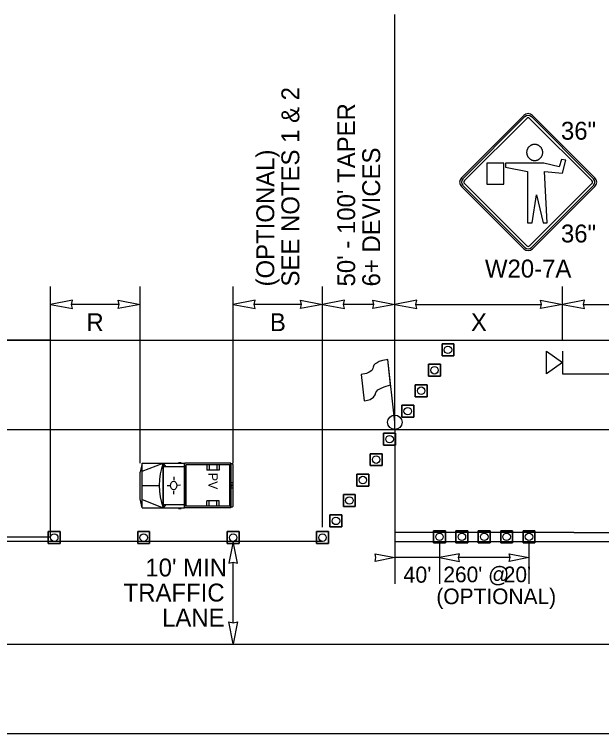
# Model space of a CAD drawing. Extents: x 99998.9 to 100095.7, y 99995 to 100010.7.
# Drawn here: x 100009.772 to 100012.398, y 100005.732 to 100008.949 of the extents above; entities that cross this region are included whole.
import ezdxf

# ---------------------------------------------------------------- set-up
doc = ezdxf.new("R2010")
doc.units = 0
for name, color, linetype in [('RD_ED_ShoulderPavedEdge', 7, 'Continuous'), ('RD_MK_LineDblYellowCenter', 7, 'Continuous'), ('RD_MK_LineEdgeWhite', 7, 'Continuous'), ('RD_MK_LineNoPass', 7, 'Continuous'), ('RD_MK_LineSkipCenter', 7, 'Continuous'), ('TR_SN_ConstructionSigns', 7, 'Continuous'), ('TR_WZ_FlaggingStation', 7, 'Continuous'), ('TR_WZ_PortableSignMountBlk-Org', 7, 'Continuous'), ('TR_WZ_ProtectiveVehicle', 7, 'Continuous'), ('TR_WZ_TrafficCone', 7, 'Continuous'), ('TR_WZ_WorkZoneDetails', 7, 'Continuous'), ('TR_WZ_WorkZoneTextCurrent', 7, 'Continuous')]:
    doc.layers.add(name, color=color, linetype=linetype)

msp = doc.modelspace()

# ---------------------------------------------------------------- linework, layer by layer
at = {"layer": 'RD_ED_ShoulderPavedEdge'}
for p, q in [((100000.1076, 100007.4923), (100015.6424, 100007.4923)), ((100000.1076, 100005.7323), (100015.6424, 100005.7323))]:
    msp.add_line(p, q, dxfattribs=at)
at = {"layer": 'RD_MK_LineDblYellowCenter'}
for p, q in [((100012.2733, 100006.6323), (100015.6631, 100006.6323)), ((100012.2733, 100006.5923), (100015.6218, 100006.5923))]:
    msp.add_line(p, q, dxfattribs=at)
at = {"layer": 'RD_MK_LineEdgeWhite'}
for p, q in [((100000.1076, 100007.0923), (100015.6424, 100007.0923)), ((100000.1076, 100006.1323), (100015.6424, 100006.1323))]:
    msp.add_line(p, q, dxfattribs=at)
at = {"layer": 'RD_MK_LineNoPass'}
msp.add_line((100011.4733, 100006.5923), (100012.2733, 100006.5923), dxfattribs=at)
at = {"layer": 'RD_MK_LineSkipCenter'}
for points in [[(100012.2733, 100006.6323), (100011.4733, 100006.6323)], [(100011.15, 100006.5923), (100003.4767, 100006.5923)]]:
    msp.add_lwpolyline(points, dxfattribs=at)
at = {"layer": 'TR_SN_ConstructionSigns'}
for p, q in [((100012.0497, 100008.4972), (100011.7713, 100008.2188)), ((100012.3679, 100008.2188), (100012.0895, 100008.4972)), ((100012.0552, 100008.4917), (100011.7768, 100008.2132)), ((100011.7845, 100008.2055), (100012.063, 100008.4839)), ((100012.0762, 100008.4839), (100012.3546, 100008.2055)), ((100012.3624, 100008.2132), (100012.0839, 100008.4917)), ((100012.0921, 100008.367), (100012.0902, 100008.3666)), ((100012.094, 100008.3673), (100012.0921, 100008.367)), ((100012.0959, 100008.3675), (100012.094, 100008.3673)), ((100012.0978, 100008.3676), (100012.0959, 100008.3675)), ((100012.0997, 100008.3676), (100012.0978, 100008.3676)), ((100012.1016, 100008.3675), (100012.0997, 100008.3676)), ((100012.1036, 100008.3673), (100012.1016, 100008.3675)), ((100012.1054, 100008.367), (100012.1036, 100008.3673)), ((100012.1073, 100008.3666), (100012.1054, 100008.367)), ((100012.063, 100008.3354), (100012.0628, 100008.3335)), ((100012.0632, 100008.3373), (100012.063, 100008.3354)), ((100012.0636, 100008.3392), (100012.0632, 100008.3373)), ((100012.064, 100008.3411), (100012.0636, 100008.3392)), ((100012.0646, 100008.3429), (100012.064, 100008.3411)), ((100012.0652, 100008.3447), (100012.0646, 100008.3429)), ((100012.066, 100008.3465), (100012.0652, 100008.3447)), ((100012.0668, 100008.3482), (100012.066, 100008.3465)), ((100012.0677, 100008.3499), (100012.0668, 100008.3482)), ((100012.0688, 100008.3516), (100012.0677, 100008.3499)), ((100012.0698, 100008.3531), (100012.0688, 100008.3516)), ((100012.071, 100008.3546), (100012.0698, 100008.3531)), ((100012.0723, 100008.3561), (100012.071, 100008.3546)), ((100012.0737, 100008.3574), (100012.0723, 100008.3561)), ((100012.075, 100008.3587), (100012.0737, 100008.3574)), ((100012.0765, 100008.3599), (100012.075, 100008.3587)), ((100012.078, 100008.3611), (100012.0765, 100008.3599)), ((100012.0797, 100008.3621), (100012.078, 100008.3611)), ((100012.0813, 100008.3631), (100012.0797, 100008.3621)), ((100012.083, 100008.364), (100012.0813, 100008.3631)), ((100012.0847, 100008.3648), (100012.083, 100008.364)), ((100012.0865, 100008.3655), (100012.0847, 100008.3648)), ((100012.0884, 100008.3661), (100012.0865, 100008.3655)), ((100012.0902, 100008.3666), (100012.0884, 100008.3661)), ((100012.1091, 100008.3661), (100012.1073, 100008.3666)), ((100012.111, 100008.3655), (100012.1091, 100008.3661)), ((100012.1128, 100008.3648), (100012.111, 100008.3655)), ((100012.1145, 100008.364), (100012.1128, 100008.3648)), ((100012.1162, 100008.3631), (100012.1145, 100008.364)), ((100012.1179, 100008.3621), (100012.1162, 100008.3631)), ((100012.1195, 100008.3611), (100012.1179, 100008.3621)), ((100012.121, 100008.3599), (100012.1195, 100008.3611)), ((100012.1225, 100008.3587), (100012.121, 100008.3599)), ((100012.1239, 100008.3574), (100012.1225, 100008.3587)), ((100012.1252, 100008.3561), (100012.1239, 100008.3574)), ((100012.1265, 100008.3546), (100012.1252, 100008.3561)), ((100012.1276, 100008.3531), (100012.1265, 100008.3546)), ((100012.1288, 100008.3516), (100012.1276, 100008.3531)), ((100012.1298, 100008.3499), (100012.1288, 100008.3516)), ((100012.1307, 100008.3482), (100012.1298, 100008.3499)), ((100012.1315, 100008.3465), (100012.1307, 100008.3482)), ((100012.1323, 100008.3447), (100012.1315, 100008.3465)), ((100012.133, 100008.3429), (100012.1323, 100008.3447)), ((100012.1335, 100008.3411), (100012.133, 100008.3429)), ((100012.134, 100008.3392), (100012.1335, 100008.3411)), ((100012.1343, 100008.3373), (100012.134, 100008.3392)), ((100012.1346, 100008.3354), (100012.1343, 100008.3373)), ((100012.1347, 100008.3335), (100012.1346, 100008.3354)), ((100012.0628, 100008.3335), (100012.0628, 100008.3316)), ((100012.0628, 100008.3316), (100012.0628, 100008.3297)), ((100012.0628, 100008.3297), (100012.063, 100008.3278)), ((100012.063, 100008.3278), (100012.0632, 100008.3259)), ((100012.0632, 100008.3259), (100012.0636, 100008.324)), ((100012.0636, 100008.324), (100012.064, 100008.3221)), ((100012.064, 100008.3221), (100012.0646, 100008.3203)), ((100012.0646, 100008.3203), (100012.0652, 100008.3185)), ((100012.0652, 100008.3185), (100012.066, 100008.3167)), ((100012.066, 100008.3167), (100012.0668, 100008.315)), ((100012.0668, 100008.315), (100012.0677, 100008.3133)), ((100012.0677, 100008.3133), (100012.0688, 100008.3117)), ((100012.0688, 100008.3117), (100012.0698, 100008.3101)), ((100012.0698, 100008.3101), (100012.071, 100008.3086)), ((100012.071, 100008.3086), (100012.0723, 100008.3072)), ((100012.0723, 100008.3072), (100012.0737, 100008.3058)), ((100012.0737, 100008.3058), (100012.075, 100008.3045)), ((100012.075, 100008.3045), (100012.0765, 100008.3033)), ((100012.0765, 100008.3033), (100012.078, 100008.3021)), ((100012.1195, 100008.3021), (100012.121, 100008.3033)), ((100012.121, 100008.3033), (100012.1225, 100008.3045)), ((100012.1225, 100008.3045), (100012.1239, 100008.3058)), ((100012.1239, 100008.3058), (100012.1252, 100008.3072)), ((100012.1252, 100008.3072), (100012.1265, 100008.3086)), ((100012.1265, 100008.3086), (100012.1276, 100008.3101)), ((100012.1276, 100008.3101), (100012.1288, 100008.3117)), ((100012.1288, 100008.3117), (100012.1298, 100008.3133)), ((100012.1298, 100008.3133), (100012.1307, 100008.315)), ((100012.1307, 100008.315), (100012.1315, 100008.3167)), ((100012.1315, 100008.3167), (100012.1323, 100008.3185)), ((100012.1323, 100008.3185), (100012.133, 100008.3203)), ((100012.133, 100008.3203), (100012.1335, 100008.3221)), ((100012.1335, 100008.3221), (100012.134, 100008.324)), ((100012.134, 100008.324), (100012.1343, 100008.3259)), ((100012.1343, 100008.3259), (100012.1346, 100008.3278)), ((100012.1346, 100008.3278), (100012.1347, 100008.3297)), ((100012.1348, 100008.3316), (100012.1347, 100008.3335)), ((100012.1347, 100008.3297), (100012.1348, 100008.3316)), ((100011.8853, 100008.2843), (100011.8853, 100008.1896)), ((100011.9607, 100008.2843), (100011.8853, 100008.2843)), ((100011.9607, 100008.1896), (100011.9607, 100008.2843)), ((100012.139, 100008.2843), (100011.9677, 100008.2843)), ((100011.9677, 100008.2843), (100011.9677, 100008.2662)), ((100012.078, 100008.3021), (100012.0797, 100008.3011)), ((100012.0797, 100008.3011), (100012.0813, 100008.3001)), ((100012.0813, 100008.3001), (100012.083, 100008.2992)), ((100012.083, 100008.2992), (100012.0847, 100008.2984)), ((100012.0847, 100008.2984), (100012.0865, 100008.2977)), ((100012.0865, 100008.2977), (100012.0884, 100008.2971)), ((100012.0884, 100008.2971), (100012.0902, 100008.2966)), ((100012.0902, 100008.2966), (100012.0921, 100008.2962)), ((100012.0921, 100008.2962), (100012.094, 100008.2959)), ((100012.094, 100008.2959), (100012.0959, 100008.2957)), ((100012.0959, 100008.2957), (100012.0978, 100008.2956)), ((100012.0978, 100008.2956), (100012.0997, 100008.2956)), ((100012.0997, 100008.2956), (100012.1016, 100008.2957)), ((100012.1016, 100008.2957), (100012.1036, 100008.2959)), ((100012.1036, 100008.2959), (100012.1054, 100008.2962)), ((100012.1054, 100008.2962), (100012.1073, 100008.2966)), ((100012.1073, 100008.2966), (100012.1091, 100008.2971)), ((100012.1091, 100008.2971), (100012.111, 100008.2977)), ((100012.111, 100008.2977), (100012.1128, 100008.2984)), ((100012.1128, 100008.2984), (100012.1145, 100008.2992)), ((100012.1145, 100008.2992), (100012.1162, 100008.3001)), ((100012.1162, 100008.3001), (100012.1179, 100008.3011)), ((100012.1179, 100008.3011), (100012.1195, 100008.3021)), ((100012.2086, 100008.2671), (100012.139, 100008.2843)), ((100012.2183, 100008.3), (100012.2086, 100008.2671)), ((100012.2382, 100008.2964), (100012.2183, 100008.3)), ((100012.2232, 100008.2396), (100012.2382, 100008.2964)), ((100011.9677, 100008.2662), (100012.0672, 100008.2464)), ((100012.0672, 100008.2464), (100012.0672, 100008.0161)), ((100012.1553, 100008.0161), (100012.1422, 100008.2465)), ((100012.1422, 100008.2465), (100012.2232, 100008.2396)), ((100011.7713, 100008.179), (100012.0497, 100007.9006)), ((100011.7768, 100008.1845), (100012.0552, 100007.9061)), ((100012.063, 100007.9138), (100011.7845, 100008.1923)), ((100011.8853, 100008.1896), (100011.9607, 100008.1896)), ((100012.3546, 100008.1923), (100012.0762, 100007.9138)), ((100012.0839, 100007.9061), (100012.3624, 100008.1845)), ((100012.0895, 100007.9006), (100012.3679, 100008.179)), ((100012.0874, 100008.0161), (100012.107, 100008.1428)), ((100012.107, 100008.1428), (100012.1373, 100008.0161)), ((100012.0672, 100008.0161), (100012.0874, 100008.0161)), ((100012.1373, 100008.0161), (100012.1553, 100008.0161))]:
    msp.add_line(p, q, dxfattribs=at)
for centre, radius, start, end in [((100012.0696, 100008.4773), 0.0281, 45, 135), ((100012.0696, 100008.4773), 0.0203, 45, 135), ((100012.0696, 100008.4773), 0.00937, 45, 135), ((100011.7912, 100008.1989), 0.0281, 135, 225), ((100011.7912, 100008.1989), 0.0203, 135, 225), ((100012.348, 100008.1989), 0.0203, 315, 45), ((100012.348, 100008.1989), 0.0281, 315, 45), ((100011.7912, 100008.1989), 0.00937, 135, 225), ((100012.348, 100008.1989), 0.00937, 315, 45), ((100012.0696, 100007.9205), 0.0281, 225, 315), ((100012.0696, 100007.9205), 0.0203, 225, 315), ((100012.0696, 100007.9205), 0.00937, 225, 315)]:
    msp.add_arc(centre, radius, start, end, dxfattribs=at)
at = {"layer": 'TR_WZ_FlaggingStation'}
for p, q in [((100011.4543, 100007.2917), (100011.4413, 100007.4061)), ((100011.4733, 100007.1248), (100011.4413, 100007.4058)), ((100011.3233, 100007.3383), (100011.3366, 100007.2211)), ((100011.4543, 100007.2917), (100011.4543, 100007.2917))]:
    msp.add_line(p, q, dxfattribs=at)
for points in [[(100011.4413, 100007.4061), (100011.4355, 100007.4048), (100011.4177, 100007.4014), (100011.4039, 100007.3972), (100011.3942, 100007.3911), (100011.3857, 100007.3864), (100011.38, 100007.3796), (100011.3757, 100007.3717), (100011.3752, 100007.3655), (100011.3698, 100007.3563), (100011.359, 100007.3489), (100011.3466, 100007.3437), (100011.3233, 100007.3383)], [(100011.3366, 100007.2211), (100011.3448, 100007.2225), (100011.3624, 100007.2271), (100011.3781, 100007.2376), (100011.3846, 100007.2482), (100011.3885, 100007.2585), (100011.3976, 100007.2694), (100011.4086, 100007.2756), (100011.4259, 100007.2827), (100011.4543, 100007.2917)]]:
    msp.add_lwpolyline(points, dxfattribs=at)
msp.add_circle((100011.4733, 100007.1248), 0.0325, dxfattribs=at)
at = {"layer": 'TR_WZ_PortableSignMountBlk-Org'}
msp.add_line((100012.2233, 100007.4422), (100012.2233, 100007.3422), dxfattribs=at)
msp.add_lwpolyline([(100012.2233, 100007.3923), (100012.1515, 100007.3422), (100012.1515, 100007.4422)], close=True, dxfattribs=at)
at = {"layer": 'TR_WZ_ProtectiveVehicle'}
for p, q in [((100010.343, 100006.9423), (100010.3338, 100006.902)), ((100010.343, 100006.7423), (100010.343, 100006.9423)), ((100010.343, 100006.9423), (100010.5319, 100006.9423)), ((100010.343, 100006.9057), (100010.4375, 100006.9423)), ((100010.4375, 100006.7423), (100010.4375, 100006.9423)), ((100010.4392, 100006.7423), (100010.4392, 100006.9423)), ((100010.4492, 100006.9268), (100010.4392, 100006.9423)), ((100010.4392, 100006.9268), (100010.5319, 100006.9268)), ((100010.5062, 100006.9451), (100010.5175, 100006.9451)), ((100010.5319, 100006.7423), (100010.5319, 100006.9423)), ((100010.7404, 100006.9423), (100010.5347, 100006.9423)), ((100010.5347, 100006.7423), (100010.5347, 100006.9423)), ((100010.7346, 100006.9344), (100010.5405, 100006.9344)), ((100010.5405, 100006.7503), (100010.5405, 100006.9344)), ((100010.6332, 100006.9344), (100010.6332, 100006.9113)), ((100010.6432, 100006.9344), (100010.6432, 100006.9113)), ((100010.6772, 100006.9344), (100010.6772, 100006.9113)), ((100010.6882, 100006.9344), (100010.6882, 100006.9113)), ((100010.7346, 100006.7503), (100010.7346, 100006.9344)), ((100010.7404, 100006.7423), (100010.7404, 100006.9423)), ((100010.7456, 100006.939), (100010.7411, 100006.939)), ((100010.7411, 100006.7456), (100010.7411, 100006.939)), ((100010.75, 100006.7517), (100010.75, 100006.9329)), ((100010.3338, 100006.7827), (100010.3338, 100006.902)), ((100010.6882, 100006.9113), (100010.6332, 100006.9113)), ((100010.4852, 100006.8808), (100010.485, 100006.8658)), ((100010.75, 100006.8564), (100010.7411, 100006.8527)), ((100010.343, 100006.8423), (100010.4189, 100006.8423)), ((100010.4544, 100006.8422), (100010.467, 100006.8423)), ((100010.4986, 100006.8427), (100010.4986, 100006.8427)), ((100010.5154, 100006.8431), (100010.5005, 100006.8427)), ((100010.75, 100006.8282), (100010.7411, 100006.832)), ((100010.7476, 100006.8423), (100010.7435, 100006.8423)), ((100010.7456, 100006.8395), (100010.7456, 100006.8451)), ((100010.4845, 100006.8027), (100010.4845, 100006.8188)), ((100010.343, 100006.7423), (100010.3338, 100006.7827)), ((100010.343, 100006.779), (100010.4375, 100006.7423)), ((100010.6882, 100006.7733), (100010.6332, 100006.7733)), ((100010.6332, 100006.7503), (100010.6332, 100006.7733)), ((100010.6432, 100006.7503), (100010.6432, 100006.7733)), ((100010.6772, 100006.7503), (100010.6772, 100006.7733)), ((100010.6882, 100006.7503), (100010.6882, 100006.7733)), ((100010.343, 100006.7423), (100010.5319, 100006.7423)), ((100010.4392, 100006.7423), (100010.4512, 100006.7578)), ((100010.4392, 100006.7578), (100010.5319, 100006.7578)), ((100010.5062, 100006.7395), (100010.5175, 100006.7395)), ((100010.7404, 100006.7423), (100010.5347, 100006.7423)), ((100010.7346, 100006.7503), (100010.5405, 100006.7503)), ((100010.7456, 100006.7456), (100010.7411, 100006.7456))]:
    msp.add_line(p, q, dxfattribs=at)
for centre, major_axis, start_param, end_param in [((100010.5725, 100006.8424), (0, -0.2099), 4.215852, 5.209111), ((100010.7456, 100006.9329), (0, 0.0061), 4.712389, 6.283185), ((100010.7456, 100006.7517), (0, -0.0061), 6.283185, 7.853982)]:
    msp.add_ellipse(centre, major_axis=major_axis, ratio=0.73155, start_param=start_param, end_param=end_param, dxfattribs=at)
for centre, major_axis in [((100010.4845, 100006.8423), (0, 0.0193)), ((100010.7456, 100006.8423), (0, 0.00282))]:
    msp.add_ellipse(centre, major_axis=major_axis, ratio=0.73155, dxfattribs=at)
at = {"layer": 'TR_WZ_TrafficCone'}
for points in [[(100011.6843, 100007.4753), (100011.7376, 100007.4753), (100011.7376, 100007.422), (100011.6843, 100007.422), (100011.6843, 100007.4753)], [(100011.6843, 100007.422), (100011.7376, 100007.422), (100011.7376, 100007.4753), (100011.6843, 100007.4753), (100011.6843, 100007.422)], [(100011.6243, 100007.384), (100011.6776, 100007.384), (100011.6776, 100007.3306), (100011.6243, 100007.3306), (100011.6243, 100007.384)], [(100011.6243, 100007.3306), (100011.6776, 100007.3306), (100011.6776, 100007.384), (100011.6243, 100007.384), (100011.6243, 100007.3306)], [(100011.5643, 100007.2926), (100011.6176, 100007.2926), (100011.6176, 100007.2393), (100011.5643, 100007.2393), (100011.5643, 100007.2926)], [(100011.5643, 100007.2393), (100011.6176, 100007.2393), (100011.6176, 100007.2926), (100011.5643, 100007.2926), (100011.5643, 100007.2393)], [(100011.5043, 100007.2013), (100011.5576, 100007.2013), (100011.5576, 100007.148), (100011.5043, 100007.148), (100011.5043, 100007.2013)], [(100011.5043, 100007.148), (100011.5576, 100007.148), (100011.5576, 100007.2013), (100011.5043, 100007.2013), (100011.5043, 100007.148)], [(100011.4766, 100007.0757), (100011.4233, 100007.0757), (100011.4233, 100007.0224), (100011.4766, 100007.0224), (100011.4766, 100007.0757)], [(100011.4766, 100007.0224), (100011.4233, 100007.0224), (100011.4233, 100007.0757), (100011.4766, 100007.0757), (100011.4766, 100007.0224)], [(100011.4166, 100006.9844), (100011.3633, 100006.9844), (100011.3633, 100006.9311), (100011.4166, 100006.9311), (100011.4166, 100006.9844)], [(100011.4166, 100006.9311), (100011.3633, 100006.9311), (100011.3633, 100006.9844), (100011.4166, 100006.9844), (100011.4166, 100006.9311)], [(100011.3566, 100006.8931), (100011.3033, 100006.8931), (100011.3033, 100006.8397), (100011.3566, 100006.8397), (100011.3566, 100006.8931)], [(100011.3566, 100006.8397), (100011.3033, 100006.8397), (100011.3033, 100006.8931), (100011.3566, 100006.8931), (100011.3566, 100006.8397)], [(100011.2966, 100006.8017), (100011.2433, 100006.8017), (100011.2433, 100006.7484), (100011.2966, 100006.7484), (100011.2966, 100006.8017)], [(100011.2966, 100006.7484), (100011.2433, 100006.7484), (100011.2433, 100006.8017), (100011.2966, 100006.8017), (100011.2966, 100006.7484)], [(100011.2366, 100006.7104), (100011.1833, 100006.7104), (100011.1833, 100006.6571), (100011.2366, 100006.6571), (100011.2366, 100006.7104)], [(100011.2366, 100006.6571), (100011.1833, 100006.6571), (100011.1833, 100006.7104), (100011.2366, 100006.7104), (100011.2366, 100006.6571)], [(100009.9234, 100006.6357), (100009.9767, 100006.6357), (100009.9767, 100006.5823), (100009.9234, 100006.5823), (100009.9234, 100006.6357)], [(100009.9234, 100006.5823), (100009.9767, 100006.5823), (100009.9767, 100006.6357), (100009.9234, 100006.6357), (100009.9234, 100006.5823)], [(100010.3234, 100006.6357), (100010.3767, 100006.6357), (100010.3767, 100006.5823), (100010.3234, 100006.5823), (100010.3234, 100006.6357)], [(100010.3234, 100006.5823), (100010.3767, 100006.5823), (100010.3767, 100006.6357), (100010.3234, 100006.6357), (100010.3234, 100006.5823)], [(100010.7234, 100006.6357), (100010.7767, 100006.6357), (100010.7767, 100006.5823), (100010.7234, 100006.5823), (100010.7234, 100006.6357)], [(100010.7234, 100006.5823), (100010.7767, 100006.5823), (100010.7767, 100006.6357), (100010.7234, 100006.6357), (100010.7234, 100006.5823)], [(100011.1766, 100006.6357), (100011.1233, 100006.6357), (100011.1233, 100006.5823), (100011.1766, 100006.5823), (100011.1766, 100006.6357)], [(100011.1766, 100006.5823), (100011.1233, 100006.5823), (100011.1233, 100006.6357), (100011.1766, 100006.6357), (100011.1766, 100006.5823)], [(100011.7, 100006.639), (100011.6467, 100006.639), (100011.6467, 100006.5857), (100011.7, 100006.5857), (100011.7, 100006.639)], [(100011.7, 100006.5857), (100011.6467, 100006.5857), (100011.6467, 100006.639), (100011.7, 100006.639), (100011.7, 100006.5857)], [(100011.8, 100006.639), (100011.7467, 100006.639), (100011.7467, 100006.5857), (100011.8, 100006.5857), (100011.8, 100006.639)], [(100011.8, 100006.5857), (100011.7467, 100006.5857), (100011.7467, 100006.639), (100011.8, 100006.639), (100011.8, 100006.5857)], [(100011.9, 100006.639), (100011.8467, 100006.639), (100011.8467, 100006.5857), (100011.9, 100006.5857), (100011.9, 100006.639)], [(100011.9, 100006.5857), (100011.8467, 100006.5857), (100011.8467, 100006.639), (100011.9, 100006.639), (100011.9, 100006.5857)], [(100012, 100006.639), (100011.9467, 100006.639), (100011.9467, 100006.5857), (100012, 100006.5857), (100012, 100006.639)], [(100012, 100006.5857), (100011.9467, 100006.5857), (100011.9467, 100006.639), (100012, 100006.639), (100012, 100006.5857)], [(100012.1, 100006.639), (100012.0467, 100006.639), (100012.0467, 100006.5857), (100012.1, 100006.5857), (100012.1, 100006.639)], [(100012.1, 100006.5857), (100012.0467, 100006.5857), (100012.0467, 100006.639), (100012.1, 100006.639), (100012.1, 100006.5857)]]:
    msp.add_lwpolyline(points, dxfattribs=at)
for centre in [(100011.7109, 100007.4486), (100011.6509, 100007.3573), (100011.5909, 100007.266), (100011.5309, 100007.1746), (100011.45, 100007.0491), (100011.39, 100006.9577), (100011.33, 100006.8664), (100011.27, 100006.7751), (100011.21, 100006.6837), (100009.95, 100006.609), (100010.35, 100006.609), (100010.75, 100006.609), (100011.15, 100006.609), (100011.6733, 100006.6123), (100011.7733, 100006.6123), (100011.8733, 100006.6123), (100011.9733, 100006.6123), (100012.0733, 100006.6123)]:
    msp.add_circle(centre, 0.0167, dxfattribs=at)
at = {"layer": 'TR_WZ_WorkZoneDetails'}
for p, q in [((100011.4733, 100007.0923), (100011.4733, 100008.9491)), ((100009.9338, 100007.4923), (100009.9338, 100007.7323)), ((100010.3338, 100006.9423), (100010.3338, 100007.7323)), ((100010.75, 100006.9423), (100010.75, 100007.7323)), ((100011.15, 100006.6557), (100011.15, 100007.7323)), ((100012.2233, 100007.4923), (100012.2233, 100007.7323)), ((100010.24, 100007.6523), (100010.0275, 100007.6523)), ((100011.0563, 100007.6523), (100010.8437, 100007.6523)), ((100011.3796, 100007.6523), (100011.2437, 100007.6523)), ((100011.5671, 100007.6523), (100012.1296, 100007.6523)), ((100012.3171, 100007.6523), (100012.8796, 100007.6523)), ((100012.2233, 100007.3422), (100015.2233, 100007.3422)), ((100011.4733, 100007.0923), (100011.4733, 100006.4023)), ((100011.6733, 100006.5857), (100011.6733, 100006.4023)), ((100012.0733, 100006.5857), (100012.0733, 100006.4023)), ((100011.6733, 100006.5193), (100011.4733, 100006.5193)), ((100011.989, 100006.5193), (100011.7577, 100006.5193)), ((100010.75, 100006.2278), (100010.75, 100006.4986))]:
    msp.add_line(p, q, dxfattribs=at)
for points in [[(100009.9338, 100007.6523), (100010.032, 100007.6331), (100010.0275, 100007.6523), (100010.032, 100007.6716)], [(100010.3338, 100007.6523), (100010.2355, 100007.6331), (100010.24, 100007.6523), (100010.2355, 100007.6716)], [(100010.75, 100007.6523), (100010.8483, 100007.6331), (100010.8437, 100007.6523), (100010.8483, 100007.6716)], [(100011.15, 100007.6523), (100011.0517, 100007.6331), (100011.0563, 100007.6523), (100011.0517, 100007.6716)], [(100011.15, 100007.6523), (100011.2483, 100007.6331), (100011.2437, 100007.6523), (100011.2483, 100007.6716)], [(100011.4733, 100007.6523), (100011.3751, 100007.6331), (100011.3796, 100007.6523), (100011.3751, 100007.6716)], [(100011.4733, 100007.6523), (100011.5716, 100007.6331), (100011.5671, 100007.6523), (100011.5716, 100007.6716)], [(100012.2233, 100007.6523), (100012.1251, 100007.6331), (100012.1296, 100007.6523), (100012.1251, 100007.6716)], [(100012.2233, 100007.6523), (100012.3216, 100007.6331), (100012.3171, 100007.6523), (100012.3216, 100007.6716)], [(100005.15, 100007.4923), (100005.15, 100006.6123), (100009.9338, 100006.6123), (100009.9338, 100007.4923)], [(100010.75, 100006.5923), (100010.7307, 100006.4941), (100010.75, 100006.4986), (100010.7692, 100006.4941)], [(100011.4733, 100006.5193), (100011.3849, 100006.502), (100011.389, 100006.5193), (100011.3849, 100006.5367)], [(100011.6733, 100006.5193), (100011.7618, 100006.502), (100011.7577, 100006.5193), (100011.7618, 100006.5367)], [(100012.0733, 100006.5193), (100011.9849, 100006.502), (100011.989, 100006.5193), (100011.9849, 100006.5367)], [(100010.75, 100006.1341), (100010.7307, 100006.2324), (100010.75, 100006.2278), (100010.7692, 100006.2324)]]:
    msp.add_lwpolyline(points, close=True, dxfattribs=at)

# ---------------------------------------------------------------- texts
at = {"layer": 'TR_SN_ConstructionSigns'}
for s, p in [('36"', (100012.2163, 100008.3887)), ('36"', (100012.2163, 100007.9291)), ('W20-7A', (100011.8763, 100007.7723))]:
    msp.add_text(s, height=0.08, rotation=360, dxfattribs=at).set_placement(p)
at = {"layer": 'TR_WZ_ProtectiveVehicle'}
msp.add_text('PV', height=0.04175, rotation=270, dxfattribs=at).set_placement((100010.6398, 100006.899))
at = {"layer": 'TR_WZ_WorkZoneTextCurrent'}
for s, p in [('SEE NOTES 1 & 2', (100011.046, 100007.7323)), ("50' - 100' TAPER", (100011.2957, 100007.7323)), ('(OPTIONAL)', (100010.934, 100007.7323)), ('6+ DEVICES', (100011.4077, 100007.7323))]:
    msp.add_text(s, height=0.08, rotation=90, dxfattribs=at).set_placement(p)
for s, height, p in [('R', 0.08, (100010.0939, 100007.5323)), ('B', 0.08, (100010.9145, 100007.5323)), ('X', 0.08, (100011.8136, 100007.5323)), ("10' MIN", 0.08, (100010.3575, 100006.4352)), ("40'", 0.072, (100011.5114, 100006.4073)), ("260' @", 0.07, (100011.6903, 100006.4093)), ("20'", 0.07, (100011.9604, 100006.4093)), ('TRAFFIC', 0.08, (100010.2603, 100006.3232)), ('(OPTIONAL)', 0.07, (100011.659, 100006.3113)), ('LANE', 0.08, (100010.4322, 100006.2112))]:
    msp.add_text(s, height=height, dxfattribs=at).set_placement(p)

doc.saveas('drawing.dxf')
